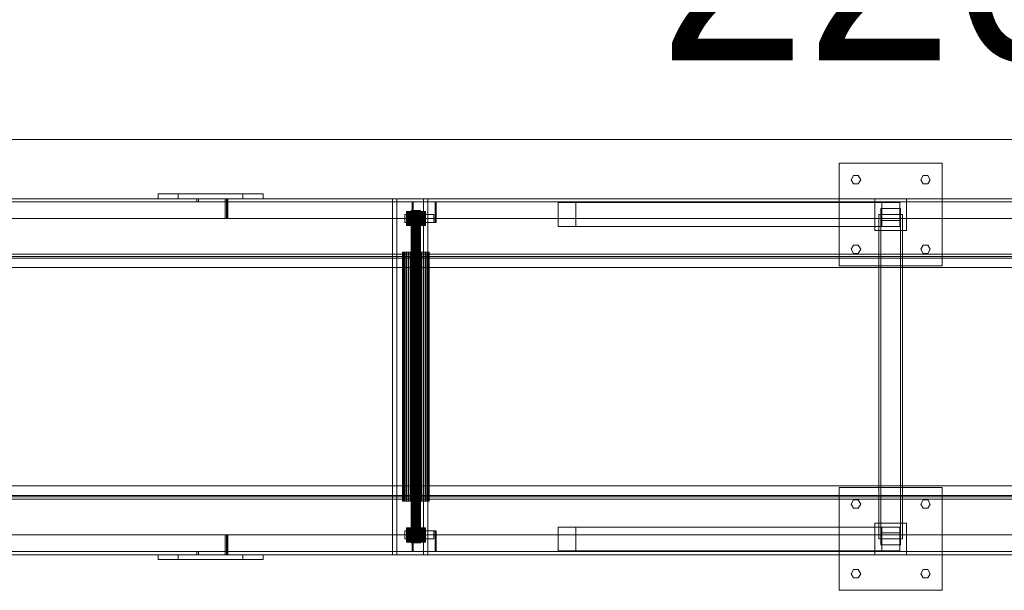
# Model space of a CAD drawing. Header units: millimetres. Extents: x -3490 to 61924, y -72580 to 6847.
# Tile 529 of 656: x 24042 to 25287, y -20950 to -20229. Entities that reach past the tile are written whole.
import ezdxf

# ---------------------------------------------------------------- set-up
doc = ezdxf.new("R2010")
doc.units = ezdxf.units.MM
doc.layers.add('COTAS_O', color=1, linetype='Continuous', lineweight=0)
doc.layers.add('superior_C10', color=7, linetype='Continuous', lineweight=0)
doc.dimstyles.new('R19_100', dxfattribs={"dimtxt": 250, "dimasz": 150, "dimexe": 150, "dimexo": 80, "dimgap": 100, "dimtad": 1, "dimtih": 1, "dimtoh": 1, "dimdsep": 46, "dimcen": 0.09, "dimadec": 0, "dimazin": 0, "dimtfac": 1, "dimtdec": 4, "dimtofl": 0, "dimtmove": 0, "dimatfit": 3, "dimfxl": 1, "dimtolj": 1, "dimtzin": 0, "dimarcsym": 0})

# ---------------------------------------------------------------- blocks, each defined once
blk = doc.blocks.new('DIM_R29_46')
at = {"layer": 'COTAS_O'}
for p, q in [((23750.1, -19480), (23750.1, -20380)), ((25950.1, -19480), (25950.1, -20380)), ((23750.1, -20380), (23900.1, -20335)), ((25950.1, -20380), (25800.1, -20335)), ((23750.1, -20380), (25950.1, -20380)), ((23750.1, -20380), (23900.1, -20425)), ((25950.1, -20380), (25800.1, -20425))]:
    blk.add_line(p, q, dxfattribs=at)
blk.add_text('2200 O', height=250, dxfattribs=at).set_placement((24850.1, -20280))

msp = doc.modelspace()

# ---------------------------------------------------------------- linework, layer by layer
at = {"layer": 'superior_C10'}
for p, q in [((25078.37, -20540), (25078.37, -20410)), ((25078.37, -20410), (25208.37, -20410)), ((25208.37, -20410), (25208.37, -20540)), ((25093.37, -20431), (25096.37, -20425.804)), ((25096.37, -20436.196), (25093.37, -20431)), ((25096.37, -20425.804), (25102.37, -20425.804)), ((25102.37, -20436.196), (25096.37, -20436.196)), ((25102.37, -20425.804), (25105.37, -20431)), ((25105.37, -20431), (25102.37, -20436.196)), ((25181.37, -20431), (25184.37, -20425.804)), ((25184.37, -20436.196), (25181.37, -20431)), ((25184.37, -20425.804), (25190.37, -20425.804)), ((25190.37, -20436.196), (25184.37, -20436.196)), ((25190.37, -20425.804), (25193.37, -20431)), ((25193.37, -20431), (25190.37, -20436.196)), ((24216.704, -20455), (24216.704, -20449)), ((24216.704, -20449), (24323.953, -20449)), ((24216.704, -20449), (24242.266, -20449)), ((24349.514, -20449), (24242.266, -20449)), ((24242.266, -20449), (24242.266, -20455)), ((24323.953, -20449), (24323.953, -20455)), ((24349.514, -20449), (24323.953, -20449)), ((24349.514, -20455), (24349.514, -20449)), ((18725.079, -20455), (27941.576, -20455)), ((27941.576, -20459), (18725.079, -20459)), ((27942.91, -20455), (18726.412, -20455)), ((27963.137, -20455), (18746.639, -20455)), ((18746.639, -20459), (27963.137, -20459)), ((18747.306, -20455), (27963.804, -20455)), ((27965.137, -20455), (18748.639, -20455)), ((18926.612, -20459), (27811.615, -20459)), ((27812.948, -20459), (18927.945, -20459)), ((23097.851, -20455), (24265.883, -20455)), ((24265.883, -20459), (23097.851, -20459)), ((23133.637, -20455), (24301.669, -20455)), ((24303.002, -20455), (23134.97, -20455)), ((23134.97, -20459), (24303.002, -20459)), ((24323.953, -20455), (24216.704, -20455)), ((24216.704, -20455), (24242.266, -20455)), ((24242.266, -20455), (24349.514, -20455)), ((24265.883, -20455), (24265.883, -20459)), ((24303.002, -20455), (24265.883, -20455)), ((24265.883, -20459), (24303.002, -20459)), ((24267.833, -20459), (24267.833, -20455)), ((24267.833, -20455), (25435.865, -20455)), ((24267.833, -20455), (24304.952, -20455)), ((25435.865, -20459), (24267.833, -20459)), ((24267.833, -20459), (24304.952, -20459)), ((24301.669, -20455), (24301.669, -20480)), ((24303.002, -20455), (24301.669, -20455)), ((24303.002, -20459), (24303.002, -20455)), ((24303.002, -20480), (24303.002, -20455)), ((24303.619, -20480), (24303.619, -20455)), ((24303.619, -20455), (25471.651, -20455)), ((24303.619, -20455), (24304.952, -20455)), ((25472.984, -20455), (24304.952, -20455)), ((24304.952, -20455), (24304.952, -20459)), ((24304.952, -20455), (24304.952, -20480)), ((24304.952, -20459), (25472.984, -20459)), ((24323.953, -20455), (24349.514, -20455)), ((24513.235, -20905), (24513.235, -20455)), ((24513.235, -20455), (24552.235, -20455)), ((24513.235, -20455), (24518.792, -20455)), ((24557.791, -20455), (24518.792, -20455)), ((24518.792, -20455), (24518.792, -20905)), ((24537.892, -20485), (24537.892, -20459)), ((24537.892, -20459), (24567.142, -20459)), ((24537.892, -20459), (24539.226, -20459)), ((24568.475, -20459), (24539.226, -20459)), ((24539.226, -20459), (24539.226, -20485)), ((24552.235, -20455), (24552.235, -20905)), ((24557.791, -20455), (24552.235, -20455)), ((24557.791, -20905), (24557.791, -20455)), ((24567.142, -20459), (24567.142, -20485)), ((24568.475, -20459), (24567.142, -20459)), ((24568.475, -20485), (24568.475, -20459)), ((24745.22, -20460), (24722.532, -20460)), ((24722.532, -20460), (24722.532, -20490)), ((25132.025, -20460), (24722.532, -20460)), ((24745.22, -20490), (24745.22, -20460)), ((25154.714, -20460), (24745.22, -20460)), ((25123.37, -20495), (25123.37, -20455)), ((25123.37, -20455), (25163.37, -20455)), ((25132.025, -20490), (25132.025, -20460)), ((25132.025, -20460), (25154.714, -20460)), ((25154.714, -20460), (25154.714, -20490)), ((25163.37, -20455), (25163.37, -20495)), ((24530.742, -20471), (24530.907, -20471)), ((24531.037, -20471), (24530.742, -20471)), ((24530.742, -20471), (24530.742, -20489)), ((24530.907, -20471), (24531.527, -20471)), ((24530.907, -20471), (24530.907, -20489)), ((24531.782, -20471), (24531.037, -20471)), ((24531.037, -20489), (24531.037, -20471)), ((24531.527, -20471), (24532.578, -20471)), ((24531.527, -20471), (24531.527, -20489)), ((24532.949, -20471), (24531.782, -20471)), ((24531.782, -20471), (24531.782, -20489)), ((24532.578, -20471), (24534.019, -20471)), ((24532.578, -20471), (24532.578, -20489)), ((24534.491, -20471), (24532.949, -20471)), ((24532.949, -20471), (24532.949, -20489)), ((24534.019, -20471), (24535.796, -20471)), ((24534.019, -20471), (24534.019, -20489)), ((24536.35, -20471), (24534.491, -20471)), ((24534.491, -20471), (24534.491, -20489)), ((24535.796, -20471), (24537.839, -20471)), ((24535.796, -20471), (24535.796, -20489)), ((24538.455, -20471), (24536.35, -20471)), ((24536.35, -20471), (24536.35, -20489)), ((24536.739, -20470), (24536.822, -20470)), ((24536.887, -20470), (24536.739, -20470)), ((24536.739, -20470), (24536.739, -20890)), ((24536.822, -20470), (24537.132, -20470)), ((24536.822, -20470), (24536.822, -20890)), ((24537.26, -20470), (24536.887, -20470)), ((24536.887, -20890), (24536.887, -20470)), ((24537.132, -20470), (24537.658, -20470)), ((24537.132, -20470), (24537.132, -20890)), ((24537.843, -20470), (24537.26, -20470)), ((24537.26, -20470), (24537.26, -20890)), ((24537.658, -20470), (24538.378, -20470)), ((24537.658, -20470), (24537.658, -20890)), ((24537.839, -20471), (24540.07, -20471)), ((24537.839, -20471), (24537.839, -20489)), ((24538.614, -20470), (24537.843, -20470)), ((24537.843, -20470), (24537.843, -20890)), ((24538.378, -20470), (24539.266, -20470)), ((24538.378, -20470), (24538.378, -20890)), ((24540.724, -20471), (24538.455, -20471)), ((24538.455, -20471), (24538.455, -20489)), ((24539.544, -20470), (24538.614, -20470)), ((24538.614, -20470), (24538.614, -20890)), ((24539.266, -20470), (24540.288, -20470)), ((24539.266, -20470), (24539.266, -20890)), ((24540.596, -20470), (24539.544, -20470)), ((24539.544, -20470), (24539.544, -20890)), ((24540.07, -20471), (24542.404, -20471)), ((24540.07, -20471), (24540.07, -20489)), ((24540.288, -20470), (24541.403, -20470)), ((24540.288, -20470), (24540.288, -20890)), ((24541.731, -20470), (24540.596, -20470)), ((24540.596, -20470), (24540.596, -20890)), ((24543.071, -20471), (24540.724, -20471)), ((24540.724, -20471), (24540.724, -20489)), ((24541.403, -20470), (24542.57, -20470)), ((24541.403, -20470), (24541.403, -20890)), ((24542.904, -20470), (24541.731, -20470)), ((24541.731, -20470), (24541.731, -20890)), ((24542.404, -20471), (24544.75, -20471)), ((24542.404, -20471), (24542.404, -20489)), ((24542.57, -20470), (24543.744, -20470)), ((24542.57, -20470), (24542.57, -20890)), ((24544.071, -20470), (24542.904, -20470)), ((24542.904, -20470), (24542.904, -20890)), ((24545.404, -20471), (24543.071, -20471)), ((24543.071, -20471), (24543.071, -20489)), ((24543.744, -20470), (24544.878, -20470)), ((24543.744, -20470), (24543.744, -20890)), ((24545.186, -20470), (24544.071, -20470)), ((24544.071, -20470), (24544.071, -20890)), ((24544.75, -20471), (24547.019, -20471)), ((24544.75, -20471), (24544.75, -20489)), ((24544.878, -20470), (24545.931, -20470)), ((24544.878, -20470), (24544.878, -20890)), ((24546.208, -20470), (24545.186, -20470)), ((24545.186, -20470), (24545.186, -20890)), ((24547.636, -20471), (24545.404, -20471)), ((24545.404, -20471), (24545.404, -20489)), ((24545.931, -20470), (24546.86, -20470)), ((24545.931, -20470), (24545.931, -20890)), ((24547.096, -20470), (24546.208, -20470)), ((24546.208, -20470), (24546.208, -20890)), ((24546.86, -20470), (24547.631, -20470)), ((24546.86, -20470), (24546.86, -20890)), ((24547.019, -20471), (24549.124, -20471)), ((24547.019, -20471), (24547.019, -20489)), ((24547.817, -20470), (24547.096, -20470)), ((24547.096, -20470), (24547.096, -20890)), ((24547.631, -20470), (24548.214, -20470)), ((24547.631, -20470), (24547.631, -20890)), ((24549.679, -20471), (24547.636, -20471)), ((24547.636, -20471), (24547.636, -20489)), ((24548.342, -20470), (24547.817, -20470)), ((24547.817, -20470), (24547.817, -20890)), ((24548.214, -20470), (24548.587, -20470)), ((24548.214, -20470), (24548.214, -20890)), ((24548.652, -20470), (24548.342, -20470)), ((24548.342, -20470), (24548.342, -20890)), ((24548.587, -20470), (24548.735, -20470)), ((24548.587, -20470), (24548.587, -20890)), ((24548.735, -20470), (24548.652, -20470)), ((24548.652, -20470), (24548.652, -20890)), ((24548.735, -20470), (24548.735, -20890)), ((24549.124, -20471), (24550.983, -20471)), ((24549.124, -20471), (24549.124, -20489)), ((24551.455, -20471), (24549.679, -20471)), ((24549.679, -20471), (24549.679, -20489)), ((24550.983, -20471), (24552.526, -20471)), ((24550.983, -20471), (24550.983, -20489)), ((24552.896, -20471), (24551.455, -20471)), ((24551.455, -20471), (24551.455, -20489)), ((24552.526, -20471), (24553.692, -20471)), ((24552.526, -20471), (24552.526, -20489)), ((24553.947, -20471), (24552.896, -20471)), ((24552.896, -20471), (24552.896, -20489)), ((24553.692, -20471), (24554.437, -20471)), ((24553.692, -20471), (24553.692, -20489)), ((24554.567, -20471), (24553.947, -20471)), ((24553.947, -20471), (24553.947, -20489)), ((24554.437, -20471), (24554.732, -20471)), ((24554.437, -20471), (24554.437, -20489)), ((24554.732, -20471), (24554.567, -20471)), ((24554.567, -20471), (24554.567, -20489)), ((24554.732, -20471), (24554.732, -20489)), ((25130.87, -20482.691), (25130.87, -20467.309)), ((25130.87, -20467.309), (25155.87, -20467.309)), ((25130.87, -20467.309), (25130.87, -20877.309)), ((25155.87, -20467.309), (25155.87, -20482.691)), ((25155.87, -20877.309), (25155.87, -20467.309)), ((27941.576, -20480), (18725.079, -20480)), ((18726.412, -20480), (27942.91, -20480)), ((27963.804, -20480), (18747.306, -20480)), ((18748.639, -20480), (27965.137, -20480)), ((24301.669, -20480), (23133.637, -20480)), ((23134.97, -20480), (24303.002, -20480)), ((24301.669, -20480), (24303.002, -20480)), ((25471.651, -20480), (24303.619, -20480)), ((24303.619, -20480), (24304.952, -20480)), ((24304.952, -20480), (25472.984, -20480)), ((24528.815, -20485), (24528.815, -20475)), ((24528.815, -20475), (24552.214, -20475)), ((24528.815, -20475), (24542.151, -20475)), ((24552.214, -20485), (24528.815, -20485)), ((24528.815, -20485), (24542.151, -20485)), ((24567.142, -20485), (24537.892, -20485)), ((24537.892, -20485), (24539.226, -20485)), ((24539.226, -20485), (24568.475, -20485)), ((24565.55, -20475), (24542.151, -20475)), ((24542.151, -20475), (24542.151, -20485)), ((24542.151, -20485), (24565.55, -20485)), ((24552.214, -20475), (24552.214, -20485)), ((24565.55, -20475), (24552.214, -20475)), ((24552.214, -20485), (24565.55, -20485)), ((24565.55, -20485), (24565.55, -20475)), ((24567.142, -20485), (24568.475, -20485)), ((25158.37, -20475), (25128.37, -20475)), ((25128.37, -20475), (25128.37, -20885)), ((25155.87, -20482.691), (25130.87, -20482.691)), ((25130.87, -20482.691), (25130.87, -20892.691)), ((25155.87, -20482.691), (25155.87, -20892.691)), ((25158.37, -20885), (25158.37, -20475)), ((24530.907, -20489), (24530.742, -20489)), ((24530.742, -20489), (24531.037, -20489)), ((24531.527, -20489), (24530.907, -20489)), ((24531.037, -20489), (24531.782, -20489)), ((24532.578, -20489), (24531.527, -20489)), ((24531.782, -20489), (24532.949, -20489)), ((24534.019, -20489), (24532.578, -20489)), ((24532.949, -20489), (24534.491, -20489)), ((24535.796, -20489), (24534.019, -20489)), ((24534.491, -20489), (24536.35, -20489)), ((24537.839, -20489), (24535.796, -20489)), ((24536.35, -20489), (24538.455, -20489)), ((24540.07, -20489), (24537.839, -20489)), ((24538.455, -20489), (24540.724, -20489)), ((24542.404, -20489), (24540.07, -20489)), ((24540.724, -20489), (24543.071, -20489)), ((24544.75, -20489), (24542.404, -20489)), ((24543.071, -20489), (24545.404, -20489)), ((24547.019, -20489), (24544.75, -20489)), ((24545.404, -20489), (24547.636, -20489)), ((24549.124, -20489), (24547.019, -20489)), ((24547.636, -20489), (24549.679, -20489)), ((24550.983, -20489), (24549.124, -20489)), ((24549.679, -20489), (24551.455, -20489)), ((24552.526, -20489), (24550.983, -20489)), ((24551.455, -20489), (24552.896, -20489)), ((24553.692, -20489), (24552.526, -20489)), ((24552.896, -20489), (24553.947, -20489)), ((24554.437, -20489), (24553.692, -20489)), ((24553.947, -20489), (24554.567, -20489)), ((24554.732, -20489), (24554.437, -20489)), ((24554.567, -20489), (24554.732, -20489)), ((24722.532, -20490), (24745.22, -20490)), ((25132.025, -20490), (24722.532, -20490)), ((24745.22, -20490), (25154.714, -20490)), ((25163.37, -20495), (25123.37, -20495)), ((25154.714, -20490), (25132.025, -20490)), ((24525.744, -20522.5), (24525.978, -20522.5)), ((24526.162, -20522.5), (24525.744, -20522.5)), ((24525.744, -20522.5), (24525.744, -20837.5)), ((24525.978, -20522.5), (24526.856, -20522.5)), ((24525.978, -20522.5), (24525.978, -20837.5)), ((24527.218, -20522.5), (24526.162, -20522.5)), ((24526.162, -20837.5), (24526.162, -20522.5)), ((24526.856, -20522.5), (24528.345, -20522.5)), ((24526.856, -20522.5), (24526.856, -20837.5)), ((24528.87, -20522.5), (24527.218, -20522.5)), ((24527.218, -20522.5), (24527.218, -20837.5)), ((24528.345, -20522.5), (24530.387, -20522.5)), ((24528.345, -20522.5), (24528.345, -20837.5)), ((24531.055, -20522.5), (24528.87, -20522.5)), ((24528.87, -20522.5), (24528.87, -20837.5)), ((24530.387, -20522.5), (24532.903, -20522.5)), ((24530.387, -20522.5), (24530.387, -20837.5)), ((24533.689, -20522.5), (24531.055, -20522.5)), ((24531.055, -20522.5), (24531.055, -20837.5)), ((24532.903, -20522.5), (24535.798, -20522.5)), ((24532.903, -20522.5), (24532.903, -20837.5)), ((24536.67, -20522.5), (24533.689, -20522.5)), ((24533.689, -20522.5), (24533.689, -20837.5)), ((24535.798, -20522.5), (24538.959, -20522.5)), ((24535.798, -20522.5), (24535.798, -20837.5)), ((24539.885, -20522.5), (24536.67, -20522.5)), ((24536.67, -20522.5), (24536.67, -20837.5)), ((24538.959, -20522.5), (24542.265, -20522.5)), ((24538.959, -20522.5), (24538.959, -20837.5)), ((24543.21, -20522.5), (24539.885, -20522.5)), ((24539.885, -20522.5), (24539.885, -20837.5)), ((24542.265, -20522.5), (24545.589, -20522.5)), ((24542.265, -20522.5), (24542.265, -20837.5)), ((24546.516, -20522.5), (24543.21, -20522.5)), ((24543.21, -20522.5), (24543.21, -20837.5)), ((24545.589, -20522.5), (24548.804, -20522.5)), ((24545.589, -20522.5), (24545.589, -20837.5)), ((24549.677, -20522.5), (24546.516, -20522.5)), ((24546.516, -20522.5), (24546.516, -20837.5)), ((24548.804, -20522.5), (24551.785, -20522.5)), ((24548.804, -20522.5), (24548.804, -20837.5)), ((24552.571, -20522.5), (24549.677, -20522.5)), ((24549.677, -20522.5), (24549.677, -20837.5)), ((24551.785, -20522.5), (24554.419, -20522.5)), ((24551.785, -20522.5), (24551.785, -20837.5)), ((24555.087, -20522.5), (24552.571, -20522.5)), ((24552.571, -20522.5), (24552.571, -20837.5)), ((24554.419, -20522.5), (24556.604, -20522.5)), ((24554.419, -20522.5), (24554.419, -20837.5)), ((24557.129, -20522.5), (24555.087, -20522.5)), ((24555.087, -20522.5), (24555.087, -20837.5)), ((24556.604, -20522.5), (24558.256, -20522.5)), ((24556.604, -20522.5), (24556.604, -20837.5)), ((24558.618, -20522.5), (24557.129, -20522.5)), ((24557.129, -20522.5), (24557.129, -20837.5)), ((24558.256, -20522.5), (24559.312, -20522.5)), ((24558.256, -20522.5), (24558.256, -20837.5)), ((24559.496, -20522.5), (24558.618, -20522.5)), ((24558.618, -20522.5), (24558.618, -20837.5)), ((24559.312, -20522.5), (24559.731, -20522.5)), ((24559.312, -20522.5), (24559.312, -20837.5)), ((24559.731, -20522.5), (24559.496, -20522.5)), ((24559.496, -20522.5), (24559.496, -20837.5)), ((24559.731, -20522.5), (24559.731, -20837.5)), ((25093.37, -20519), (25096.37, -20513.804)), ((25096.37, -20524.196), (25093.37, -20519)), ((25096.37, -20513.804), (25102.37, -20513.804)), ((25102.37, -20524.196), (25096.37, -20524.196)), ((25102.37, -20513.804), (25105.37, -20519)), ((25105.37, -20519), (25102.37, -20524.196)), ((25181.37, -20519), (25184.37, -20513.804)), ((25184.37, -20524.196), (25181.37, -20519)), ((25184.37, -20513.804), (25190.37, -20513.804)), ((25190.37, -20524.196), (25184.37, -20524.196)), ((25190.37, -20513.804), (25193.37, -20519)), ((25193.37, -20519), (25190.37, -20524.196)), ((18808.22, -20530), (27888.22, -20530)), ((27888.886, -20530), (18808.886, -20530)), ((18831.114, -20530), (27911.114, -20530)), ((27911.78, -20530), (18831.78, -20530)), ((18890.279, -20525), (26644.3, -20525)), ((26644.3, -20528), (18890.279, -20528)), ((26652.079, -20525), (18898.059, -20525)), ((18898.059, -20528), (26652.079, -20528)), ((18898.696, -20530), (27842.198, -20530)), ((27842.865, -20530), (18899.362, -20530)), ((27811.615, -20542), (18926.612, -20542)), ((18927.945, -20542), (27812.948, -20542)), ((25208.37, -20540), (25078.37, -20540)), ((18926.612, -20818), (27811.615, -20818)), ((27812.948, -20818), (18927.945, -20818)), ((25078.37, -20950), (25078.37, -20820)), ((25078.37, -20820), (25208.37, -20820)), ((25208.37, -20820), (25208.37, -20950)), ((27888.22, -20830), (18808.22, -20830)), ((18808.886, -20830), (27888.886, -20830)), ((27911.114, -20830), (18831.114, -20830)), ((18831.78, -20830), (27911.78, -20830)), ((18890.279, -20832), (27853.281, -20832)), ((27853.281, -20835), (18890.279, -20835)), ((27861.061, -20832), (18898.059, -20832)), ((18898.059, -20835), (27861.061, -20835)), ((27842.198, -20830), (18898.696, -20830)), ((18899.362, -20830), (27842.865, -20830)), ((25093.37, -20841), (25096.37, -20835.804)), ((25096.37, -20835.804), (25102.37, -20835.804)), ((25102.37, -20835.804), (25105.37, -20841)), ((25181.37, -20841), (25184.37, -20835.804)), ((25184.37, -20835.804), (25190.37, -20835.804)), ((25190.37, -20835.804), (25193.37, -20841)), ((24525.978, -20837.5), (24525.744, -20837.5)), ((24525.744, -20837.5), (24526.162, -20837.5)), ((24526.856, -20837.5), (24525.978, -20837.5)), ((24526.162, -20837.5), (24527.218, -20837.5)), ((24528.345, -20837.5), (24526.856, -20837.5)), ((24527.218, -20837.5), (24528.87, -20837.5)), ((24530.387, -20837.5), (24528.345, -20837.5)), ((24528.87, -20837.5), (24531.055, -20837.5)), ((24532.903, -20837.5), (24530.387, -20837.5)), ((24531.055, -20837.5), (24533.689, -20837.5)), ((24535.798, -20837.5), (24532.903, -20837.5)), ((24533.689, -20837.5), (24536.67, -20837.5)), ((24538.959, -20837.5), (24535.798, -20837.5)), ((24536.67, -20837.5), (24539.885, -20837.5)), ((24542.265, -20837.5), (24538.959, -20837.5)), ((24539.885, -20837.5), (24543.21, -20837.5)), ((24545.589, -20837.5), (24542.265, -20837.5)), ((24543.21, -20837.5), (24546.516, -20837.5)), ((24548.804, -20837.5), (24545.589, -20837.5)), ((24546.516, -20837.5), (24549.677, -20837.5)), ((24551.785, -20837.5), (24548.804, -20837.5)), ((24549.677, -20837.5), (24552.571, -20837.5)), ((24554.419, -20837.5), (24551.785, -20837.5)), ((24552.571, -20837.5), (24555.087, -20837.5)), ((24556.604, -20837.5), (24554.419, -20837.5)), ((24555.087, -20837.5), (24557.129, -20837.5)), ((24558.256, -20837.5), (24556.604, -20837.5)), ((24557.129, -20837.5), (24558.618, -20837.5)), ((24559.312, -20837.5), (24558.256, -20837.5)), ((24558.618, -20837.5), (24559.496, -20837.5)), ((24559.731, -20837.5), (24559.312, -20837.5)), ((24559.496, -20837.5), (24559.731, -20837.5)), ((25096.37, -20846.196), (25093.37, -20841)), ((25102.37, -20846.196), (25096.37, -20846.196)), ((25105.37, -20841), (25102.37, -20846.196)), ((25184.37, -20846.196), (25181.37, -20841)), ((25190.37, -20846.196), (25184.37, -20846.196)), ((25193.37, -20841), (25190.37, -20846.196)), ((24530.742, -20871), (24530.907, -20871)), ((24531.037, -20871), (24530.742, -20871)), ((24530.742, -20871), (24530.742, -20889)), ((24530.907, -20871), (24531.527, -20871)), ((24530.907, -20871), (24530.907, -20889)), ((24531.782, -20871), (24531.037, -20871)), ((24531.037, -20889), (24531.037, -20871)), ((24531.527, -20871), (24532.578, -20871)), ((24531.527, -20871), (24531.527, -20889)), ((24532.949, -20871), (24531.782, -20871)), ((24531.782, -20871), (24531.782, -20889)), ((24532.578, -20871), (24534.019, -20871)), ((24532.578, -20871), (24532.578, -20889)), ((24534.491, -20871), (24532.949, -20871)), ((24532.949, -20871), (24532.949, -20889)), ((24534.019, -20871), (24535.796, -20871)), ((24534.019, -20871), (24534.019, -20889)), ((24536.35, -20871), (24534.491, -20871)), ((24534.491, -20871), (24534.491, -20889)), ((24535.796, -20871), (24537.839, -20871)), ((24535.796, -20871), (24535.796, -20889)), ((24538.455, -20871), (24536.35, -20871)), ((24536.35, -20871), (24536.35, -20889)), ((24537.839, -20871), (24540.07, -20871)), ((24537.839, -20871), (24537.839, -20889)), ((24540.724, -20871), (24538.455, -20871)), ((24538.455, -20871), (24538.455, -20889)), ((24540.07, -20871), (24542.404, -20871)), ((24540.07, -20871), (24540.07, -20889)), ((24543.071, -20871), (24540.724, -20871)), ((24540.724, -20871), (24540.724, -20889)), ((24542.404, -20871), (24544.75, -20871)), ((24542.404, -20871), (24542.404, -20889)), ((24545.404, -20871), (24543.071, -20871)), ((24543.071, -20871), (24543.071, -20889)), ((24544.75, -20871), (24547.019, -20871)), ((24544.75, -20871), (24544.75, -20889)), ((24547.636, -20871), (24545.404, -20871)), ((24545.404, -20871), (24545.404, -20889)), ((24547.019, -20871), (24549.124, -20871)), ((24547.019, -20871), (24547.019, -20889)), ((24549.679, -20871), (24547.636, -20871)), ((24547.636, -20871), (24547.636, -20889)), ((24549.124, -20871), (24550.983, -20871)), ((24549.124, -20871), (24549.124, -20889)), ((24551.455, -20871), (24549.679, -20871)), ((24549.679, -20871), (24549.679, -20889)), ((24550.983, -20871), (24552.526, -20871)), ((24550.983, -20871), (24550.983, -20889)), ((24552.896, -20871), (24551.455, -20871)), ((24551.455, -20871), (24551.455, -20889)), ((24552.526, -20871), (24553.692, -20871)), ((24552.526, -20871), (24552.526, -20889)), ((24553.947, -20871), (24552.896, -20871)), ((24552.896, -20871), (24552.896, -20889)), ((24553.692, -20871), (24554.437, -20871)), ((24553.692, -20871), (24553.692, -20889)), ((24554.567, -20871), (24553.947, -20871)), ((24553.947, -20871), (24553.947, -20889)), ((24554.437, -20871), (24554.732, -20871)), ((24554.437, -20871), (24554.437, -20889)), ((24554.732, -20871), (24554.567, -20871)), ((24554.567, -20871), (24554.567, -20889)), ((24554.732, -20871), (24554.732, -20889)), ((24745.22, -20870), (24722.532, -20870)), ((24722.532, -20870), (24722.532, -20900)), ((25132.025, -20870), (24722.532, -20870)), ((24745.22, -20900), (24745.22, -20870)), ((25154.714, -20870), (24745.22, -20870)), ((25123.37, -20905), (25123.37, -20865)), ((25123.37, -20865), (25163.37, -20865)), ((25132.025, -20900), (25132.025, -20870)), ((25132.025, -20870), (25154.714, -20870)), ((25154.714, -20870), (25154.714, -20900)), ((25163.37, -20865), (25163.37, -20905)), ((18725.079, -20880), (27941.576, -20880)), ((27942.91, -20880), (18726.412, -20880)), ((18747.306, -20880), (27963.804, -20880)), ((27965.137, -20880), (18748.639, -20880)), ((23133.637, -20880), (24301.669, -20880)), ((24303.002, -20880), (23134.97, -20880)), ((24301.669, -20880), (24301.669, -20905)), ((24303.002, -20880), (24301.669, -20880)), ((24303.002, -20905), (24303.002, -20880)), ((24303.619, -20905), (24303.619, -20880)), ((24303.619, -20880), (25471.651, -20880)), ((24303.619, -20880), (24304.952, -20880)), ((25472.984, -20880), (24304.952, -20880)), ((24304.952, -20880), (24304.952, -20905)), ((24528.815, -20885), (24528.815, -20875)), ((24528.815, -20875), (24552.214, -20875)), ((24528.815, -20875), (24542.151, -20875)), ((24552.214, -20885), (24528.815, -20885)), ((24528.815, -20885), (24542.151, -20885)), ((24537.892, -20901), (24537.892, -20875)), ((24537.892, -20875), (24567.142, -20875)), ((24537.892, -20875), (24539.226, -20875)), ((24568.475, -20875), (24539.226, -20875)), ((24539.226, -20875), (24539.226, -20901)), ((24565.55, -20875), (24542.151, -20875)), ((24542.151, -20875), (24542.151, -20885)), ((24542.151, -20885), (24565.55, -20885)), ((24552.214, -20875), (24552.214, -20885)), ((24565.55, -20875), (24552.214, -20875)), ((24552.214, -20885), (24565.55, -20885)), ((24565.55, -20885), (24565.55, -20875)), ((24567.142, -20875), (24567.142, -20901)), ((24568.475, -20875), (24567.142, -20875)), ((24568.475, -20901), (24568.475, -20875)), ((25158.37, -20885), (25128.37, -20885)), ((25155.87, -20877.309), (25130.87, -20877.309)), ((25130.87, -20877.309), (25130.87, -20892.691)), ((25155.87, -20892.691), (25155.87, -20877.309)), ((24530.907, -20889), (24530.742, -20889)), ((24530.742, -20889), (24531.037, -20889)), ((24531.527, -20889), (24530.907, -20889)), ((24531.037, -20889), (24531.782, -20889)), ((24532.578, -20889), (24531.527, -20889)), ((24531.782, -20889), (24532.949, -20889)), ((24534.019, -20889), (24532.578, -20889)), ((24532.949, -20889), (24534.491, -20889)), ((24535.796, -20889), (24534.019, -20889)), ((24534.491, -20889), (24536.35, -20889)), ((24537.839, -20889), (24535.796, -20889)), ((24536.35, -20889), (24538.455, -20889)), ((24536.822, -20890), (24536.739, -20890)), ((24536.739, -20890), (24536.887, -20890)), ((24537.132, -20890), (24536.822, -20890)), ((24536.887, -20890), (24537.26, -20890)), ((24537.658, -20890), (24537.132, -20890)), ((24537.26, -20890), (24537.843, -20890)), ((24538.378, -20890), (24537.658, -20890)), ((24540.07, -20889), (24537.839, -20889)), ((24537.843, -20890), (24538.614, -20890)), ((24539.266, -20890), (24538.378, -20890)), ((24538.455, -20889), (24540.724, -20889)), ((24538.614, -20890), (24539.544, -20890)), ((24540.288, -20890), (24539.266, -20890)), ((24539.544, -20890), (24540.596, -20890)), ((24542.404, -20889), (24540.07, -20889)), ((24541.403, -20890), (24540.288, -20890)), ((24540.596, -20890), (24541.731, -20890)), ((24540.724, -20889), (24543.071, -20889)), ((24542.57, -20890), (24541.403, -20890)), ((24541.731, -20890), (24542.904, -20890)), ((24544.75, -20889), (24542.404, -20889)), ((24543.744, -20890), (24542.57, -20890)), ((24542.904, -20890), (24544.071, -20890)), ((24543.071, -20889), (24545.404, -20889)), ((24544.878, -20890), (24543.744, -20890)), ((24544.071, -20890), (24545.186, -20890)), ((24547.019, -20889), (24544.75, -20889)), ((24545.931, -20890), (24544.878, -20890)), ((24545.186, -20890), (24546.208, -20890)), ((24545.404, -20889), (24547.636, -20889)), ((24546.86, -20890), (24545.931, -20890)), ((24546.208, -20890), (24547.096, -20890)), ((24547.631, -20890), (24546.86, -20890)), ((24549.124, -20889), (24547.019, -20889)), ((24547.096, -20890), (24547.817, -20890)), ((24548.214, -20890), (24547.631, -20890)), ((24547.636, -20889), (24549.679, -20889)), ((24547.817, -20890), (24548.342, -20890)), ((24548.587, -20890), (24548.214, -20890)), ((24548.342, -20890), (24548.652, -20890)), ((24548.735, -20890), (24548.587, -20890)), ((24548.652, -20890), (24548.735, -20890)), ((24550.983, -20889), (24549.124, -20889)), ((24549.679, -20889), (24551.455, -20889)), ((24552.526, -20889), (24550.983, -20889)), ((24551.455, -20889), (24552.896, -20889)), ((24553.692, -20889), (24552.526, -20889)), ((24552.896, -20889), (24553.947, -20889)), ((24554.437, -20889), (24553.692, -20889)), ((24553.947, -20889), (24554.567, -20889)), ((24554.732, -20889), (24554.437, -20889)), ((24554.567, -20889), (24554.732, -20889)), ((25130.87, -20892.691), (25155.87, -20892.691)), ((18725.079, -20901), (27941.576, -20901)), ((27941.576, -20905), (18725.079, -20905)), ((18726.412, -20905), (27942.91, -20905)), ((27963.137, -20901), (18746.639, -20901)), ((18746.639, -20905), (27963.137, -20905)), ((27963.804, -20905), (18747.306, -20905)), ((18748.639, -20905), (27965.137, -20905)), ((27811.615, -20901), (18926.612, -20901)), ((18927.945, -20901), (27812.948, -20901)), ((23097.851, -20901), (24265.883, -20901)), ((24265.883, -20905), (23097.851, -20905)), ((24301.669, -20905), (23133.637, -20905)), ((24303.002, -20901), (23134.97, -20901)), ((23134.97, -20905), (24303.002, -20905)), ((24216.704, -20911), (24216.704, -20905)), ((24216.704, -20905), (24323.953, -20905)), ((24216.704, -20905), (24242.266, -20905)), ((24349.514, -20905), (24242.266, -20905)), ((24242.266, -20905), (24242.266, -20911)), ((24265.883, -20901), (24265.883, -20905)), ((24303.002, -20901), (24265.883, -20901)), ((24265.883, -20905), (24303.002, -20905)), ((24267.833, -20905), (24267.833, -20901)), ((24267.833, -20901), (25435.865, -20901)), ((24267.833, -20901), (24304.952, -20901)), ((25435.865, -20905), (24267.833, -20905)), ((24267.833, -20905), (24304.952, -20905)), ((24301.669, -20905), (24303.002, -20905)), ((24303.002, -20905), (24303.002, -20901)), ((25471.651, -20905), (24303.619, -20905)), ((24303.619, -20905), (24304.952, -20905)), ((25472.984, -20901), (24304.952, -20901)), ((24304.952, -20901), (24304.952, -20905)), ((24304.952, -20905), (25472.984, -20905)), ((24323.953, -20905), (24323.953, -20911)), ((24349.514, -20905), (24323.953, -20905)), ((24349.514, -20911), (24349.514, -20905)), ((24552.235, -20905), (24513.235, -20905)), ((24513.235, -20905), (24518.792, -20905)), ((24518.792, -20905), (24557.791, -20905)), ((24567.142, -20901), (24537.892, -20901)), ((24537.892, -20901), (24539.226, -20901)), ((24539.226, -20901), (24568.475, -20901)), ((24552.235, -20905), (24557.791, -20905)), ((24567.142, -20901), (24568.475, -20901)), ((24722.532, -20900), (24745.22, -20900)), ((25132.025, -20900), (24722.532, -20900)), ((24745.22, -20900), (25154.714, -20900)), ((25163.37, -20905), (25123.37, -20905)), ((25154.714, -20900), (25132.025, -20900)), ((24323.953, -20911), (24216.704, -20911)), ((24216.704, -20911), (24242.266, -20911)), ((24242.266, -20911), (24349.514, -20911)), ((24323.953, -20911), (24349.514, -20911)), ((25093.37, -20929), (25096.37, -20923.804)), ((25096.37, -20934.196), (25093.37, -20929)), ((25096.37, -20923.804), (25102.37, -20923.804)), ((25102.37, -20934.196), (25096.37, -20934.196)), ((25102.37, -20923.804), (25105.37, -20929)), ((25105.37, -20929), (25102.37, -20934.196)), ((25181.37, -20929), (25184.37, -20923.804)), ((25184.37, -20934.196), (25181.37, -20929)), ((25184.37, -20923.804), (25190.37, -20923.804)), ((25190.37, -20934.196), (25184.37, -20934.196)), ((25190.37, -20923.804), (25193.37, -20929)), ((25193.37, -20929), (25190.37, -20934.196)), ((25208.37, -20950), (25078.37, -20950))]:
    msp.add_line(p, q, dxfattribs=at)

# ---------------------------------------------------------------- dimensions: what is measured, and where the dimension line sits
at = {"layer": 'COTAS_O'}
dim = msp.add_aligned_dim(p1=(23750.067, -19480), p2=(25950.067, -19480), distance=-900, text='<> O', dimstyle='R19_100', dxfattribs=at)
dim.commit()
dim.dimension.update_dxf_attribs({"geometry": 'DIM_R29_46', "text_midpoint": (24850.067, -20380)})

doc.saveas('drawing.dxf')
